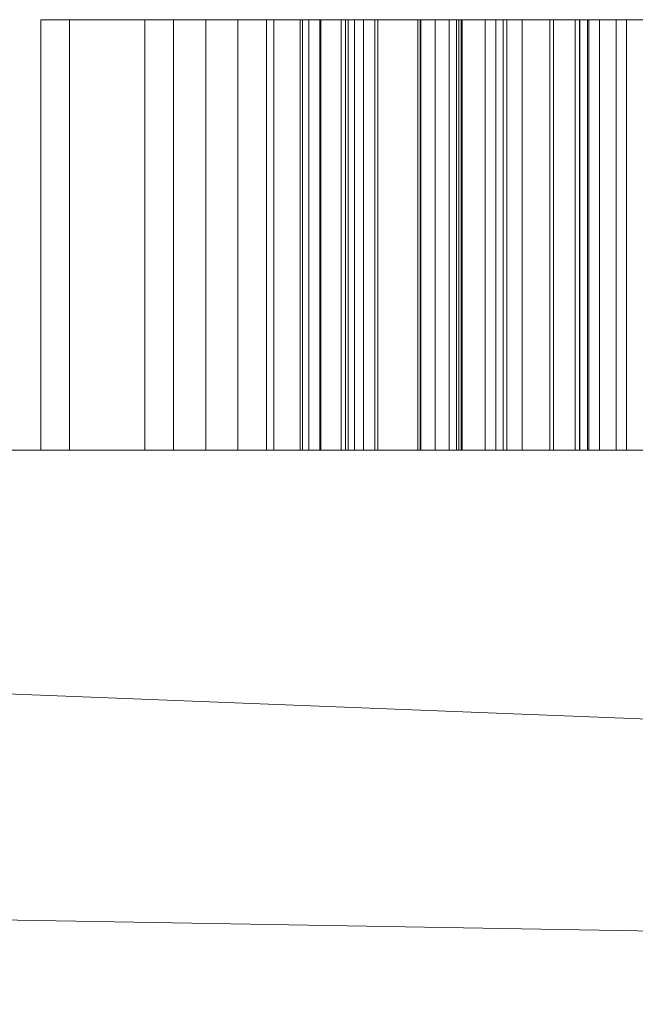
# Model space of a CAD drawing. Header units: inches. Extents: x 15 to 638, y -384 to 556.
# Tile 923 of 1056: x 287.21 to 292.93, y 450.35 to 459.5. Entities that reach past the tile are written whole.
import ezdxf

# ---------------------------------------------------------------- set-up
doc = ezdxf.new("R2010")
doc.units = ezdxf.units.IN
doc.header["$MEASUREMENT"] = 0
doc.layers.add('A-GENM', color=13, linetype='Continuous', lineweight=9)
doc.layers.add('A-WALL', color=90, linetype='Continuous', lineweight=9)

# ---------------------------------------------------------------- blocks, each defined once
blk = doc.blocks.new('Signage - Signage-5643857-_3D_')
at = {"layer": 'A-GENM'}
mesh = blk.add_polyface(dxfattribs=at)
corners = [(-5, 6, 4), (-5, -6, 4), (5, -6, 4), (5, 6, 4)]
mesh.append_faces([[corners[k] for k in face] for face in [(0, 1, 2, 3)]])
mesh = blk.add_polyface(dxfattribs=at)
corners = [(5, -6), (-5, -6), (-5, 6), (5, 6)]
mesh.append_faces([[corners[k] for k in face] for face in [(0, 1, 2, 3)]])
mesh = blk.add_polyface(dxfattribs=at)
corners = [(5, 6, 4), (5, 6), (-5, 6), (-5, 6, 4)]
mesh.append_faces([[corners[k] for k in face] for face in [(0, 1, 2, 3)]])
mesh = blk.add_polyface(dxfattribs=at)
corners = [(5, -6, 4), (5, -6), (5, 6), (5, 6, 4)]
mesh.append_faces([[corners[k] for k in face] for face in [(0, 1, 2, 3)]])
mesh = blk.add_polyface(dxfattribs=at)
corners = [(-0.5811, -1.543, 4), (-0.2997, -1.8245, 4), (0.6097, -1.402, 4), (1.4874, -2.2797, 4), (1.0655, -3.1897, 4), (1.347, -3.4711, 4), (2.6273, -0.4895, 4), (2.4005, -0.2627, 4), (0.9739, -1.2335, 4), (1.7522, -0.8724, 4), (2.2475, -0.6424, 4), (1.9884, -1.2002, 4), (1.6565, -1.916, 4)]
mesh.append_faces([[corners[k] for k in face] for face in [(6, 12, 5)]], dxfattribs={"vtx0": -1, "vtx1": -1})
mesh.append_faces([[corners[k] for k in face] for face in [(8, 2, 3, 12), (8, 7, 0), (10, 6, 7)]], dxfattribs={"vtx0": -1, "vtx2": -1})
mesh.append_faces([[corners[k] for k in face] for face in [(7, 8, 9, 10), (6, 10, 11, 12)]], dxfattribs={"vtx0": -1, "vtx3": -1})
mesh.append_faces([[corners[k] for k in face] for face in [(0, 1, 2, 8), (3, 4, 5, 12)]], dxfattribs={"vtx2": -1, "vtx3": -1})
mesh = blk.add_polyface(dxfattribs=at)
corners = [(-0.5811, -1.543), (2.4005, -0.2627), (2.6273, -0.4895), (1.347, -3.4711), (1.0655, -3.1897), (1.4874, -2.2797), (0.6097, -1.402), (-0.2997, -1.8245), (0.9739, -1.2335), (1.6565, -1.916), (1.9884, -1.2002), (2.2475, -0.6424), (1.7522, -0.8724)]
mesh.append_faces([[corners[k] for k in face] for face in [(1, 8, 0)]], dxfattribs={"vtx0": -1, "vtx1": -1})
mesh.append_faces([[corners[k] for k in face] for face in [(9, 2, 3), (11, 1, 2)]], dxfattribs={"vtx0": -1, "vtx2": -1})
mesh.append_faces([[corners[k] for k in face] for face in [(2, 9, 10, 11), (1, 11, 12, 8)]], dxfattribs={"vtx0": -1, "vtx3": -1})
mesh.append_faces([[corners[k] for k in face] for face in [(8, 9, 5, 6)]], dxfattribs={"vtx1": -1, "vtx3": -1})
mesh.append_faces([[corners[k] for k in face] for face in [(3, 4, 5, 9), (6, 7, 0, 8)]], dxfattribs={"vtx2": -1, "vtx3": -1})
mesh = blk.add_polyface(dxfattribs=at)
corners = [(2.4005, -0.2627, 4), (2.4005, -0.2627), (-0.5811, -1.543), (-0.5811, -1.543, 4)]
mesh.append_faces([[corners[k] for k in face] for face in [(0, 1, 2, 3)]])
mesh = blk.add_polyface(dxfattribs=at)
corners = [(2.6273, -0.4895, 4), (2.6273, -0.4895), (2.4005, -0.2627), (2.4005, -0.2627, 4)]
mesh.append_faces([[corners[k] for k in face] for face in [(0, 1, 2, 3)]])
mesh = blk.add_polyface(dxfattribs=at)
corners = [(1.347, -3.4711, 4), (1.347, -3.4711), (2.6273, -0.4895), (2.6273, -0.4895, 4)]
mesh.append_faces([[corners[k] for k in face] for face in [(0, 1, 2, 3)]])
mesh = blk.add_polyface(dxfattribs=at)
corners = [(1.7522, -0.8724, 4), (1.7522, -0.8724), (2.2475, -0.6424), (2.2475, -0.6424, 4)]
mesh.append_faces([[corners[k] for k in face] for face in [(0, 1, 2, 3)]])
mesh = blk.add_polyface(dxfattribs=at)
corners = [(2.2475, -0.6424, 4), (2.2475, -0.6424), (1.9884, -1.2002), (1.9884, -1.2002, 4)]
mesh.append_faces([[corners[k] for k in face] for face in [(0, 1, 2, 3)]])
mesh = blk.add_polyface(dxfattribs=at)
corners = [(3.4629, -3.9222, 4), (4.0622, -4.5215, 4), (3.6772, -4.9065, 4), (3.2615, -4.7827, 4), (2.8287, -4.4867, 4), (2.5134, -3.9898, 4), (2.4999, -3.4207, 4), (2.8641, -2.8562, 4), (3.3656, -2.5211, 4), (3.7079, -2.453, 4), (4.0908, -2.5341, 4), (4.4894, -2.8177, 4), (4.7354, -3.1704, 4), (4.801, -3.52, 4), (4.6761, -3.8878, 4), (4.9909, -4.0642, 4), (5.1823, -3.5507, 4), (5.1009, -3.0479, 4), (4.7599, -2.5555, 4), (4.0685, -2.1252, 4), (3.6883, -2.0753, 4), (3.2959, -2.1512, 4), (2.5868, -2.6007, 4), (2.1505, -3.2976, 4), (2.1505, -4.0715, 4), (2.5836, -4.7744, 4), (3.1198, -5.1419, 4), (3.7984, -5.3181, 4), (4.595, -4.5215, 4), (3.7293, -3.6558, 4)]
mesh.append_faces([[corners[k] for k in face] for face in [(10, 19, 9)]], dxfattribs={"vtx0": -1, "vtx1": -1})
mesh.append_faces([[corners[k] for k in face] for face in [(22, 7, 8), (25, 4, 5, 24), (24, 5, 6, 23), (18, 11, 12, 17), (17, 12, 13, 16)]], dxfattribs={"vtx0": -1, "vtx2": -1})
mesh.append_faces([[corners[k] for k in face] for face in [(9, 19, 20, 21)]], dxfattribs={"vtx0": -1, "vtx3": -1})
mesh.append_faces([[corners[k] for k in face] for face in [(15, 16, 13, 14)]], dxfattribs={"vtx1": -1})
mesh.append_faces([[corners[k] for k in face] for face in [(6, 7, 22, 23), (8, 9, 21, 22), (10, 11, 18, 19), (25, 26, 3, 4), (26, 27, 2, 3), (1, 2, 27, 28)]], dxfattribs={"vtx1": -1, "vtx3": -1})
mesh.append_faces([[corners[k] for k in face] for face in [(29, 0, 1, 28)]], dxfattribs={"vtx2": -1})
mesh = blk.add_polyface(dxfattribs=at)
corners = [(3.4629, -3.9222), (3.7293, -3.6558), (4.595, -4.5215), (3.7984, -5.3181), (3.1198, -5.1419), (2.5836, -4.7744), (2.1505, -4.0715), (2.1505, -3.2976), (2.5868, -2.6007), (3.2959, -2.1512), (3.6883, -2.0753), (4.0685, -2.1252), (4.7599, -2.5555), (5.1009, -3.0479), (5.1823, -3.5507), (4.9909, -4.0642), (4.6761, -3.8878), (4.801, -3.52), (4.7354, -3.1704), (4.4894, -2.8177), (4.0908, -2.5341), (3.7079, -2.453), (3.3656, -2.5211), (2.8641, -2.8562), (2.4999, -3.4207), (2.5134, -3.9898), (2.8287, -4.4867), (3.2615, -4.7827), (3.6772, -4.9065), (4.0622, -4.5215)]
mesh.append_faces([[corners[k] for k in face] for face in [(17, 14, 15, 16)]], dxfattribs={"vtx0": -1})
mesh.append_faces([[corners[k] for k in face] for face in [(25, 6, 24), (23, 8, 22), (10, 21, 9)]], dxfattribs={"vtx0": -1, "vtx1": -1})
mesh.append_faces([[corners[k] for k in face] for face in [(3, 28, 29, 2), (28, 3, 4), (18, 12, 13, 17), (17, 13, 14), (8, 23, 24), (12, 19, 20, 11), (11, 20, 21, 10), (12, 18, 19), (9, 21, 22, 8)]], dxfattribs={"vtx0": -1, "vtx2": -1})
mesh.append_faces([[corners[k] for k in face] for face in [(26, 27, 5), (7, 8, 24, 6)]], dxfattribs={"vtx1": -1, "vtx2": -1})
mesh.append_faces([[corners[k] for k in face] for face in [(4, 5, 27, 28), (25, 26, 5, 6)]], dxfattribs={"vtx1": -1, "vtx3": -1})
mesh.append_faces([[corners[k] for k in face] for face in [(29, 0, 1, 2)]], dxfattribs={"vtx3": -1})
mesh = blk.add_polyface(dxfattribs=at)
corners = [(3.6883, -2.0753, 4), (3.6883, -2.0753), (3.2959, -2.1512), (3.2959, -2.1512, 4)]
mesh.append_faces([[corners[k] for k in face] for face in [(0, 1, 2, 3)]])
mesh = blk.add_polyface(dxfattribs=at)
corners = [(4.0685, -2.1252, 4), (4.0685, -2.1252), (3.6883, -2.0753), (3.6883, -2.0753, 4)]
mesh.append_faces([[corners[k] for k in face] for face in [(0, 1, 2, 3)]])
mesh = blk.add_polyface(dxfattribs=at)
corners = [(3.2959, -2.1512, 4), (3.2959, -2.1512), (2.5868, -2.6007), (2.5868, -2.6007, 4)]
mesh.append_faces([[corners[k] for k in face] for face in [(0, 1, 2, 3)]])
mesh = blk.add_polyface(dxfattribs=at)
corners = [(4.7599, -2.5555, 4), (4.7599, -2.5555), (4.0685, -2.1252), (4.0685, -2.1252, 4)]
mesh.append_faces([[corners[k] for k in face] for face in [(0, 1, 2, 3)]])
mesh = blk.add_polyface(dxfattribs=at)
corners = [(3.3656, -2.5211, 4), (3.3656, -2.5211), (3.7079, -2.453), (3.7079, -2.453, 4)]
mesh.append_faces([[corners[k] for k in face] for face in [(0, 1, 2, 3)]])
mesh = blk.add_polyface(dxfattribs=at)
corners = [(3.7079, -2.453, 4), (3.7079, -2.453), (4.0908, -2.5341), (4.0908, -2.5341, 4)]
mesh.append_faces([[corners[k] for k in face] for face in [(0, 1, 2, 3)]])
mesh = blk.add_polyface(dxfattribs=at)
corners = [(2.8641, -2.8562, 4), (2.8641, -2.8562), (3.3656, -2.5211), (3.3656, -2.5211, 4)]
mesh.append_faces([[corners[k] for k in face] for face in [(0, 1, 2, 3)]])
mesh = blk.add_polyface(dxfattribs=at)
corners = [(4.0908, -2.5341, 4), (4.0908, -2.5341), (4.4894, -2.8177), (4.4894, -2.8177, 4)]
mesh.append_faces([[corners[k] for k in face] for face in [(0, 1, 2, 3)]])
mesh = blk.add_polyface(dxfattribs=at)
corners = [(5.1009, -3.0479, 4), (5.1009, -3.0479), (4.7599, -2.5555), (4.7599, -2.5555, 4)]
mesh.append_faces([[corners[k] for k in face] for face in [(0, 1, 2, 3)]])
mesh = blk.add_polyface(dxfattribs=at)
corners = [(2.5868, -2.6007, 4), (2.5868, -2.6007), (2.1505, -3.2976), (2.1505, -3.2976, 4)]
mesh.append_faces([[corners[k] for k in face] for face in [(0, 1, 2, 3)]])
mesh = blk.add_polyface(dxfattribs=at)
corners = [(4.4894, -2.8177, 4), (4.4894, -2.8177), (4.7354, -3.1704), (4.7354, -3.1704, 4)]
mesh.append_faces([[corners[k] for k in face] for face in [(0, 1, 2, 3)]])
mesh = blk.add_polyface(dxfattribs=at)
corners = [(2.4999, -3.4207, 4), (2.4999, -3.4207), (2.8641, -2.8562), (2.8641, -2.8562, 4)]
mesh.append_faces([[corners[k] for k in face] for face in [(0, 1, 2, 3)]])
mesh = blk.add_polyface(dxfattribs=at)
corners = [(5.1823, -3.5507, 4), (5.1823, -3.5507), (5.1009, -3.0479), (5.1009, -3.0479, 4)]
mesh.append_faces([[corners[k] for k in face] for face in [(0, 1, 2, 3)]])
mesh = blk.add_polyface(dxfattribs=at)
corners = [(4.7354, -3.1704, 4), (4.7354, -3.1704), (4.801, -3.52), (4.801, -3.52, 4)]
mesh.append_faces([[corners[k] for k in face] for face in [(0, 1, 2, 3)]])
mesh = blk.add_polyface(dxfattribs=at)
corners = [(2.1505, -3.2976, 4), (2.1505, -3.2976), (2.1505, -4.0715), (2.1505, -4.0715, 4)]
mesh.append_faces([[corners[k] for k in face] for face in [(0, 1, 2, 3)]])
mesh = blk.add_polyface(dxfattribs=at)
corners = [(2.5134, -3.9898, 4), (2.5134, -3.9898), (2.4999, -3.4207), (2.4999, -3.4207, 4)]
mesh.append_faces([[corners[k] for k in face] for face in [(0, 1, 2, 3)]])
mesh = blk.add_polyface(dxfattribs=at)
corners = [(4.801, -3.52, 4), (4.801, -3.52), (4.6761, -3.8878), (4.6761, -3.8878, 4)]
mesh.append_faces([[corners[k] for k in face] for face in [(0, 1, 2, 3)]])
mesh = blk.add_polyface(dxfattribs=at)
corners = [(4.9909, -4.0642, 4), (4.9909, -4.0642), (5.1823, -3.5507), (5.1823, -3.5507, 4)]
mesh.append_faces([[corners[k] for k in face] for face in [(0, 1, 2, 3)]])
mesh = blk.add_polyface(dxfattribs=at)
corners = [(3.7293, -3.6558, 4), (3.7293, -3.6558), (3.4629, -3.9222), (3.4629, -3.9222, 4)]
mesh.append_faces([[corners[k] for k in face] for face in [(0, 1, 2, 3)]])
mesh = blk.add_polyface(dxfattribs=at)
corners = [(4.595, -4.5215, 4), (4.595, -4.5215), (3.7293, -3.6558), (3.7293, -3.6558, 4)]
mesh.append_faces([[corners[k] for k in face] for face in [(0, 1, 2, 3)]])
mesh = blk.add_polyface(dxfattribs=at)
corners = [(3.4629, -3.9222, 4), (3.4629, -3.9222), (4.0622, -4.5215), (4.0622, -4.5215, 4)]
mesh.append_faces([[corners[k] for k in face] for face in [(0, 1, 2, 3)]])
mesh = blk.add_polyface(dxfattribs=at)
corners = [(3.929, -6.0532, 4), (5.494, -7.6181, 4), (5.7604, -7.3518, 4), (4.4618, -6.0532, 4), (5.161, -5.354, 4), (6.3597, -6.5526, 4), (6.6261, -6.2863, 4), (5.4274, -5.0876, 4), (6.06, -4.4549, 4), (7.3253, -5.7202, 4), (7.5917, -5.4538, 4), (6.06, -3.9222, 4)]
mesh.append_faces([[corners[k] for k in face] for face in [(3, 0, 1, 2)]], dxfattribs={"vtx0": -1})
mesh.append_faces([[corners[k] for k in face] for face in [(0, 3, 4, 11)]], dxfattribs={"vtx0": -1, "vtx2": -1})
mesh.append_faces([[corners[k] for k in face] for face in [(10, 11, 8, 9), (6, 7, 4, 5)]], dxfattribs={"vtx1": -1})
mesh.append_faces([[corners[k] for k in face] for face in [(7, 8, 11, 4)]], dxfattribs={"vtx1": -1, "vtx2": -1, "vtx3": -1})
mesh = blk.add_polyface(dxfattribs=at)
corners = [(3.929, -6.0532), (6.06, -3.9222), (7.5917, -5.4538), (7.3253, -5.7202), (6.06, -4.4549), (5.4274, -5.0876), (6.6261, -6.2863), (6.3597, -6.5526), (5.161, -5.354), (4.4618, -6.0532), (5.7604, -7.3518), (5.494, -7.6181)]
mesh.append_faces([[corners[k] for k in face] for face in [(1, 4, 5, 8)]], dxfattribs={"vtx0": -1, "vtx2": -1, "vtx3": -1})
mesh.append_faces([[corners[k] for k in face] for face in [(8, 9, 0, 1)]], dxfattribs={"vtx1": -1, "vtx3": -1})
mesh.append_faces([[corners[k] for k in face] for face in [(2, 3, 4, 1), (6, 7, 8, 5)]], dxfattribs={"vtx2": -1})
mesh.append_faces([[corners[k] for k in face] for face in [(9, 10, 11, 0)]], dxfattribs={"vtx3": -1})
mesh = blk.add_polyface(dxfattribs=at)
corners = [(6.06, -3.9222, 4), (6.06, -3.9222), (3.929, -6.0532), (3.929, -6.0532, 4)]
mesh.append_faces([[corners[k] for k in face] for face in [(0, 1, 2, 3)]])
mesh = blk.add_polyface(dxfattribs=at)
corners = [(4.6761, -3.8878, 4), (4.6761, -3.8878), (4.9909, -4.0642), (4.9909, -4.0642, 4)]
mesh.append_faces([[corners[k] for k in face] for face in [(0, 1, 2, 3)]])
mesh = blk.add_polyface(dxfattribs=at)
corners = [(7.5917, -5.4538, 4), (7.5917, -5.4538), (6.06, -3.9222), (6.06, -3.9222, 4)]
mesh.append_faces([[corners[k] for k in face] for face in [(0, 1, 2, 3)]])
mesh = blk.add_polyface(dxfattribs=at)
corners = [(2.8287, -4.4867, 4), (2.8287, -4.4867), (2.5134, -3.9898), (2.5134, -3.9898, 4)]
mesh.append_faces([[corners[k] for k in face] for face in [(0, 1, 2, 3)]])
mesh = blk.add_polyface(dxfattribs=at)
corners = [(2.1505, -4.0715, 4), (2.1505, -4.0715), (2.5836, -4.7744), (2.5836, -4.7744, 4)]
mesh.append_faces([[corners[k] for k in face] for face in [(0, 1, 2, 3)]])
mesh = blk.add_polyface(dxfattribs=at)
corners = [(5.4274, -5.0876, 4), (5.4274, -5.0876), (6.06, -4.4549), (6.06, -4.4549, 4)]
mesh.append_faces([[corners[k] for k in face] for face in [(0, 1, 2, 3)]])
mesh = blk.add_polyface(dxfattribs=at)
corners = [(6.06, -4.4549, 4), (6.06, -4.4549), (7.3253, -5.7202), (7.3253, -5.7202, 4)]
mesh.append_faces([[corners[k] for k in face] for face in [(0, 1, 2, 3)]])
mesh = blk.add_polyface(dxfattribs=at)
corners = [(3.2615, -4.7827, 4), (3.2615, -4.7827), (2.8287, -4.4867), (2.8287, -4.4867, 4)]
mesh.append_faces([[corners[k] for k in face] for face in [(0, 1, 2, 3)]])
mesh = blk.add_polyface(dxfattribs=at)
corners = [(4.0622, -4.5215, 4), (4.0622, -4.5215), (3.6772, -4.9065), (3.6772, -4.9065, 4)]
mesh.append_faces([[corners[k] for k in face] for face in [(0, 1, 2, 3)]])
mesh = blk.add_polyface(dxfattribs=at)
corners = [(3.7984, -5.3181, 4), (3.7984, -5.3181), (4.595, -4.5215), (4.595, -4.5215, 4)]
mesh.append_faces([[corners[k] for k in face] for face in [(0, 1, 2, 3)]])
mesh = blk.add_polyface(dxfattribs=at)
corners = [(2.5836, -4.7744, 4), (2.5836, -4.7744), (3.1198, -5.1419), (3.1198, -5.1419, 4)]
mesh.append_faces([[corners[k] for k in face] for face in [(0, 1, 2, 3)]])
mesh = blk.add_polyface(dxfattribs=at)
corners = [(3.6772, -4.9065, 4), (3.6772, -4.9065), (3.2615, -4.7827), (3.2615, -4.7827, 4)]
mesh.append_faces([[corners[k] for k in face] for face in [(0, 1, 2, 3)]])
mesh = blk.add_polyface(dxfattribs=at)
corners = [(6.6261, -6.2863, 4), (6.6261, -6.2863), (5.4274, -5.0876), (5.4274, -5.0876, 4)]
mesh.append_faces([[corners[k] for k in face] for face in [(0, 1, 2, 3)]])
mesh = blk.add_polyface(dxfattribs=at)
corners = [(3.1198, -5.1419, 4), (3.1198, -5.1419), (3.7984, -5.3181), (3.7984, -5.3181, 4)]
mesh.append_faces([[corners[k] for k in face] for face in [(0, 1, 2, 3)]])
mesh = blk.add_polyface(dxfattribs=at)
corners = [(4.4618, -6.0532, 4), (4.4618, -6.0532), (5.161, -5.354), (5.161, -5.354, 4)]
mesh.append_faces([[corners[k] for k in face] for face in [(0, 1, 2, 3)]])
mesh = blk.add_polyface(dxfattribs=at)
corners = [(5.161, -5.354, 4), (5.161, -5.354), (6.3597, -6.5526), (6.3597, -6.5526, 4)]
mesh.append_faces([[corners[k] for k in face] for face in [(0, 1, 2, 3)]])
mesh = blk.add_polyface(dxfattribs=at)
corners = [(7.3253, -5.7202, 4), (7.3253, -5.7202), (7.5917, -5.4538), (7.5917, -5.4538, 4)]
mesh.append_faces([[corners[k] for k in face] for face in [(0, 1, 2, 3)]])
mesh = blk.add_polyface(dxfattribs=at)
corners = [(-5, -6, 4), (-5, -6), (5, -6), (5, -6, 4)]
mesh.append_faces([[corners[k] for k in face] for face in [(0, 1, 2, 3)]])
mesh = blk.add_polyface(dxfattribs=at)
corners = [(3.929, -6.0532, 4), (3.929, -6.0532), (5.494, -7.6181), (5.494, -7.6181, 4)]
mesh.append_faces([[corners[k] for k in face] for face in [(0, 1, 2, 3)]])
mesh = blk.add_polyface(dxfattribs=at)
corners = [(5.7604, -7.3518, 4), (5.7604, -7.3518), (4.4618, -6.0532), (4.4618, -6.0532, 4)]
mesh.append_faces([[corners[k] for k in face] for face in [(0, 1, 2, 3)]])
mesh = blk.add_polyface(dxfattribs=at)
corners = [(6.3597, -6.5526, 4), (6.3597, -6.5526), (6.6261, -6.2863), (6.6261, -6.2863, 4)]
mesh.append_faces([[corners[k] for k in face] for face in [(0, 1, 2, 3)]])
mesh = blk.add_polyface(dxfattribs=at)
corners = [(5.494, -7.6181, 4), (5.494, -7.6181), (5.7604, -7.3518), (5.7604, -7.3518, 4)]
mesh.append_faces([[corners[k] for k in face] for face in [(0, 1, 2, 3)]])

msp = doc.modelspace()

# ---------------------------------------------------------------- block references
at = {"layer": 'A-GENM', "extrusion": (0, 1, 0)}
msp.add_blockref('Signage - Signage-5643857-_3D_', (-295, 52.5, 455.5), dxfattribs=at)

# ---------------------------------------------------------------- meshes
at = {"layer": 'A-WALL'}
mesh = msp.add_polyface(dxfattribs=at)
corners = [(23.9919, 455.5, -16), (484.75, 455.5, -16), (484.75, 445.5, -16), (484.75, 443.5, -16), (33.9919, 443.5, -16), (23.9919, 443.5, -16)]
mesh.append_faces([[corners[k] for k in face] for face in [(4, 0, 1, 2)]], dxfattribs={"vtx0": -1, "vtx3": -1})
mesh.append_faces([[corners[k] for k in face] for face in [(3, 4, 2)]], dxfattribs={"vtx1": -1})
mesh.append_faces([[corners[k] for k in face] for face in [(4, 5, 0)]], dxfattribs={"vtx2": -1})
mesh = msp.add_polyface(dxfattribs=at)
corners = [(33.9919, 455.5, 132), (33.9919, 455.5, 150), (624, 455.5, 150), (624, 455.5, 132)]
mesh.append_faces([[corners[k] for k in face] for face in [(1, 2, 3, 0)]])
mesh = msp.add_polyface(dxfattribs=at)
corners = [(624, 445.5, 132), (614, 445.5, 132), (33.9919, 445.5, 132), (33.9919, 455.5, 132), (624, 455.5, 132)]
mesh.append_faces([[corners[k] for k in face] for face in [(1, 4, 0)]], dxfattribs={"vtx0": -1})
mesh.append_faces([[corners[k] for k in face] for face in [(3, 4, 1, 2)]], dxfattribs={"vtx1": -1})
mesh = msp.add_polyface(dxfattribs=at)
corners = [(33.9919, 445.5, 150), (614, 445.5, 150), (624, 445.5, 150), (624, 455.5, 150), (33.9919, 455.5, 150)]
mesh.append_faces([[corners[k] for k in face] for face in [(1, 4, 0)]], dxfattribs={"vtx0": -1})
mesh.append_faces([[corners[k] for k in face] for face in [(3, 4, 1, 2)]], dxfattribs={"vtx1": -1})
mesh = msp.add_polyface(dxfattribs=at)
corners = [(478.25, 455.5, -11), (171.25, 455.5, -11), (171.25, 455.5, -6), (171.25, 455.5), (174, 455.5), (174, 455.5, 131.5), (171.25, 455.5, 131.5), (171.25, 455.5, 132), (478.25, 455.5, 132), (392.75, 455.5, 48), (432.75, 455.5, 48), (432.75, 455.5, 96), (392.75, 455.5, 96), (221, 455.5), (221, 455.5, 80), (185, 455.5, 80), (185, 455.5)]
mesh.append_faces([[corners[k] for k in face] for face in [(10, 0, 9), (15, 5, 14)]], dxfattribs={"vtx0": -1, "vtx1": -1})
mesh.append_faces([[corners[k] for k in face] for face in [(5, 7, 8)]], dxfattribs={"vtx0": -1, "vtx2": -1})
mesh.append_faces([[corners[k] for k in face] for face in [(8, 11, 12, 5)]], dxfattribs={"vtx0": -1, "vtx2": -1, "vtx3": -1})
mesh.append_faces([[corners[k] for k in face] for face in [(0, 1, 13)]], dxfattribs={"vtx1": -1, "vtx2": -1})
mesh.append_faces([[corners[k] for k in face] for face in [(13, 14, 9, 0), (12, 9, 14, 5)]], dxfattribs={"vtx1": -1, "vtx2": -1, "vtx3": -1})
mesh.append_faces([[corners[k] for k in face] for face in [(8, 0, 10, 11), (1, 2, 16, 13), (15, 16, 4, 5)]], dxfattribs={"vtx1": -1, "vtx3": -1})
mesh.append_faces([[corners[k] for k in face] for face in [(5, 6, 7)]], dxfattribs={"vtx2": -1})
mesh.append_faces([[corners[k] for k in face] for face in [(2, 3, 4, 16)]], dxfattribs={"vtx2": -1, "vtx3": -1})
mesh = msp.add_polyface(dxfattribs=at)
corners = [(171.25, 444, -11), (171.25, 455.5, -11), (478.25, 455.5, -11), (478.25, 444, -11)]
mesh.append_faces([[corners[k] for k in face] for face in [(0, 1, 2, 3)]])
mesh = msp.add_polyface(dxfattribs=at)
corners = [(171.25, 444, 132), (478.25, 444, 132), (478.25, 445.5, 132), (478.25, 455.5, 132), (171.25, 455.5, 132)]
mesh.append_faces([[corners[k] for k in face] for face in [(0, 1, 2)]], dxfattribs={"vtx2": -1})
mesh.append_faces([[corners[k] for k in face] for face in [(2, 3, 4, 0)]], dxfattribs={"vtx3": -1})
mesh = msp.add_polyface(dxfattribs=at)
corners = [(229.25, 455.5, -12), (484.75, 455.5, -12), (484.75, 455.5, -16), (228.3356, 455.5, -16), (228.3356, 455.5, -12)]
mesh.append_faces([[corners[k] for k in face] for face in [(1, 2, 0)]], dxfattribs={"vtx1": -1})
mesh.append_faces([[corners[k] for k in face] for face in [(3, 4, 0, 2)]], dxfattribs={"vtx2": -1})
mesh = msp.add_polyface(dxfattribs=at)
corners = [(484.75, 455.5, -12), (229.25, 455.5, -12), (229.25, 443.5, -12), (484.75, 443.5, -12), (484.75, 445.5, -12)]
mesh.append_faces([[corners[k] for k in face] for face in [(0, 1, 4)]], dxfattribs={"vtx1": -1})
mesh.append_faces([[corners[k] for k in face] for face in [(2, 3, 4, 1)]], dxfattribs={"vtx2": -1})

doc.saveas('drawing.dxf')
